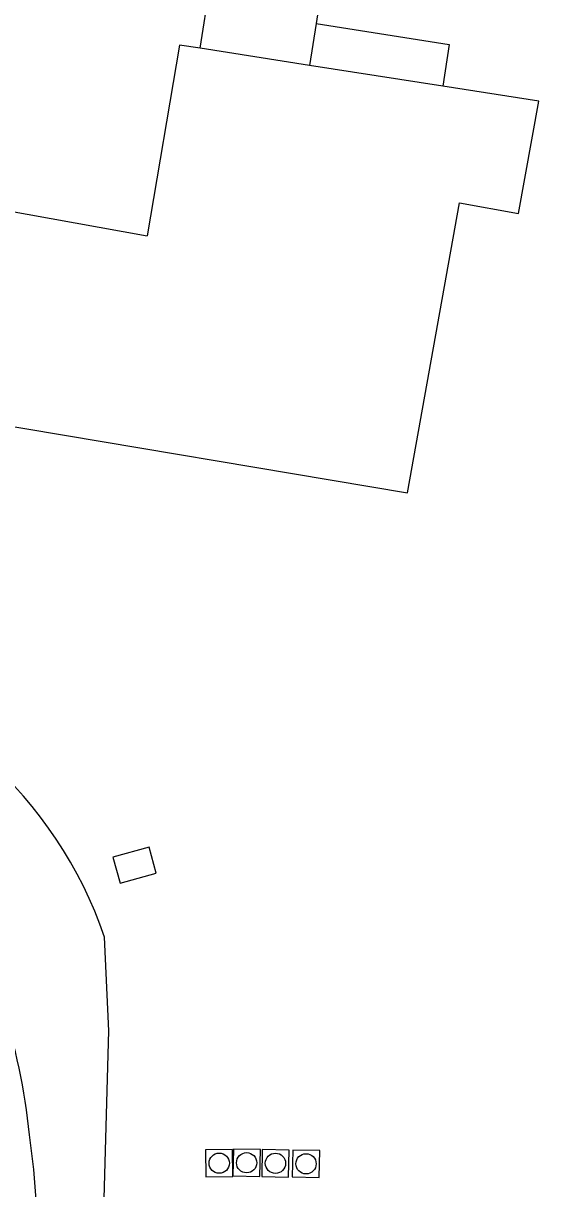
# Model space of a CAD drawing. Extents: x 124000 to 129000, y 395500 to 397503.
# Drawn here: x 126062.48 to 126081.6, y 395926.27 to 395969.5 of the extents above; entities that cross this region are included whole.
import ezdxf

# ---------------------------------------------------------------- set-up
doc = ezdxf.new("R2010")
doc.units = 0
for name, color, linetype in [('gg-afsc-erfafscheiding', 7, 'Continuous'), ('gg-bbg-gedigitaliseerde bebouwing', 7, 'Continuous'), ('gg-bbg-gedigitaliseerde bijgebouw', 7, 'Continuous'), ('gg-bbg-hoofdgebouw', 7, 'Continuous'), ('gg-bbg-lage trafo', 7, 'Continuous'), ('gg-bbg-luifel en loopbrug', 7, 'Continuous'), ('gg-bbg-tussenscheiding', 7, 'Continuous'), ('gg-knt-verharding', 7, 'Continuous'), ('gt-grn-groengrens', 7, 'Continuous'), ('gt-symb-rioolschacht', 7, 'Continuous')]:
    doc.layers.add(name, color=color, linetype=linetype)

# ---------------------------------------------------------------- blocks, each defined once
blk = doc.blocks.new('gt0-RS')
at = {"layer": 'gt-symb-rioolschacht'}
blk.add_lwpolyline([(-0.5, -0.5), (0.5, -0.5), (0.5, 0.5), (-0.5, 0.5)], close=True, dxfattribs=at)
blk.add_circle((0, 0), 0.375, dxfattribs=at)

msp = doc.modelspace()

# ---------------------------------------------------------------- linework, layer by layer
at = {"layer": 'gg-afsc-erfafscheiding'}
msp.add_lwpolyline([(126065.488, 395925.906), (126065.661, 395932.128), (126065.501, 395935.603)], dxfattribs=at)
at = {"layer": 'gg-bbg-gedigitaliseerde bebouwing'}
msp.add_lwpolyline([(126061.348, 395965.558), (126060.837, 395962.746), (126067.081, 395961.611)], dxfattribs=at)
at = {"layer": 'gg-bbg-gedigitaliseerde bijgebouw'}
msp.add_line((126073.342, 395969.489), (126073.1, 395967.939), dxfattribs=at)
msp.add_lwpolyline([(126069.039, 395968.575), (126069.397, 395970.865), (126073.458, 395970.229), (126073.342, 395969.489)], dxfattribs=at)
at = {"layer": 'gg-bbg-hoofdgebouw'}
msp.add_line((126078.039, 395967.165), (126073.1, 395967.939), dxfattribs=at)
for points in [[(126069.039, 395968.575), (126068.28, 395968.694), (126067.081, 395961.611)], [(126047.864, 395968.009), (126047.365, 395964.865), (126046.824, 395964.983), (126045.542, 395957.326), (126076.736, 395952.08), (126078.659, 395962.84), (126080.854, 395962.447), (126081.598, 395966.608), (126078.039, 395967.165)]]:
    msp.add_lwpolyline(points, dxfattribs=at)
at = {"layer": 'gg-bbg-lage trafo'}
msp.add_lwpolyline([(126067.418, 395937.973), (126067.148, 395938.938), (126065.806, 395938.562), (126066.076, 395937.598), (126067.418, 395937.973)], dxfattribs=at)
at = {"layer": 'gg-bbg-luifel en loopbrug'}
msp.add_lwpolyline([(126073.342, 395969.489), (126078.282, 395968.715), (126078.039, 395967.165)], dxfattribs=at)
at = {"layer": 'gg-bbg-tussenscheiding'}
msp.add_line((126073.1, 395967.939), (126069.039, 395968.575), dxfattribs=at)
at = {"layer": 'gg-knt-verharding'}
msp.add_lwpolyline([(126062.975, 395925.696), (126062.876, 395926.986), (126062.709, 395928.269)], dxfattribs=at)
msp.add_arc((126040.518, 395926.112), 22.295, 5.5511, 18.406, dxfattribs=at)
at = {"layer": 'gt-grn-groengrens'}
msp.add_arc((126050.561, 395930.468), 15.798, 18.9697, 77.4686, dxfattribs=at)

# ---------------------------------------------------------------- block references
at = {"layer": 'gt-symb-rioolschacht'}
for p, rotation in [((126069.751, 395927.214), 0.4583564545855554), ((126070.767, 395927.232), -1.0884888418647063), ((126071.835, 395927.211), -1.0884888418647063), ((126072.97, 395927.192), -1.2603038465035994)]:
    msp.add_blockref('gt0-RS', p, dxfattribs=dict(at, rotation=rotation))

doc.saveas('drawing.dxf')
